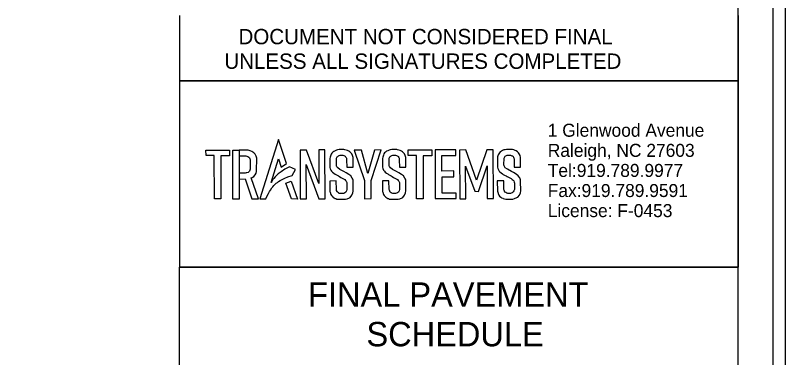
# Model space of a CAD drawing. Extents: x 958711 to 962106, y 831169 to 840840.
# Drawn here: x 960118.9 to 960394.8, y 833208.7 to 833331.2 of the extents above; entities that cross this region are included whole.
import ezdxf

# ---------------------------------------------------------------- set-up
doc = ezdxf.new("R2010")
doc.units = 0
for name, color, linetype in [('Old_Level_1', 7, 'Continuous'), ('Old_Level_2', 7, 'Continuous'), ('Old_Level_50', 7, 'Continuous'), ('Old_Level_58', 7, 'Continuous'), ('Sheet Plot Border Inside CELL', 7, 'Continuous'), ('Sheet Plot Border Outside CELL', 7, 'Continuous'), ('Sheet Sticker Exception Certification CELL', 7, 'Continuous'), ('Sheet Typical CELL', 7, 'Continuous')]:
    doc.layers.add(name, color=color, linetype=linetype)

msp = doc.modelspace()

# ---------------------------------------------------------------- linework, layer by layer
at = {"layer": 'Old_Level_1'}
for points in [[(960213.1, 833286.8), (960206.44, 833265.46), (960208.66, 833265.48), (960209, 833266.32), (960209.58, 833267.48), (960209.89, 833268.1), (960210.26, 833268.64), (960210.79, 833269.4), (960211.11, 833269.87), (960211.49, 833270.26), (960211.87, 833270.65), (960212.36, 833271.15), (960212.77, 833271.42), (960213.19, 833271.75), (960213.74, 833272.07), (960214.23, 833272.36), (960215.45, 833272.93), (960216.45, 833273.34), (960218.09, 833273.9), (960219.23, 833276.04), (960217.05, 833276.99), (960215.42, 833276.11), (960214.05, 833275.2), (960213.07, 833274.41), (960212.54, 833273.98), (960212.01, 833273.41), (960211.47, 833272.85), (960211.07, 833272.42), (960210.7, 833271.77), (960210.49, 833271.41), (960213.12, 833279.79), (960214.11, 833276.9), (960216.01, 833278.16)], [(960187.14, 833282.95), (960195.61, 833282.96), (960195.61, 833280.89), (960192.5, 833280.88), (960192.51, 833265.46), (960190.16, 833265.46), (960190.15, 833280.98), (960187.18, 833280.98)], [(960196.76, 833282.95), (960199.08, 833282.95), (960199.09, 833265.38), (960196.78, 833265.38)], [(960199.08, 833280.86), (960201.46, 833280.87), (960201.77, 833280.81), (960202.17, 833280.65), (960202.49, 833280.44), (960202.72, 833280.16), (960202.88, 833279.83), (960203, 833279.58), (960203, 833278.99), (960203.01, 833276.5), (960202.95, 833276.18), (960202.87, 833275.73), (960202.74, 833275.44), (960202.54, 833275.18), (960202.27, 833274.96), (960201.84, 833274.81), (960201.52, 833274.77), (960201.19, 833274.73), (960199.08, 833274.71), (960199.09, 833272.61), (960201.2, 833272.62), (960203.57, 833265.46), (960205.99, 833265.48), (960203.34, 833273.02), (960203.72, 833273.16), (960204.25, 833273.56), (960204.74, 833274.09), (960205.09, 833274.72), (960205.3, 833275.35), (960205.29, 833275.54), (960205.33, 833280.11), (960205.13, 833280.85), (960204.76, 833281.53), (960204.35, 833282), (960203.65, 833282.48), (960202.98, 833282.7), (960202.3, 833282.93), (960201.89, 833282.93), (960199.08, 833282.95)], [(960220.87, 833282.98), (960220.89, 833265.52), (960223.12, 833265.53), (960223.11, 833277.81), (960227.56, 833265.5), (960229.81, 833265.53), (960229.79, 833283.04), (960227.62, 833283.03), (960227.63, 833271.05), (960223.23, 833282.99)], [(960237.57, 833276.81), (960239.88, 833276.82), (960239.88, 833280.29), (960239.68, 833281), (960239.4, 833281.59), (960239.1, 833281.98), (960238.73, 833282.33), (960238.29, 833282.61), (960237.87, 833282.79), (960237.87, 833282.79), (960237.41, 833282.98), (960236.92, 833283.1), (960236.6, 833283.18), (960234.85, 833283.14), (960234.33, 833283.05), (960233.87, 833282.98), (960233.41, 833282.74), (960233, 833282.52), (960232.61, 833282.24), (960232.3, 833281.93), (960232.06, 833281.56), (960231.86, 833281.17), (960231.61, 833280.47), (960231.56, 833279.95), (960231.56, 833276.79), (960231.67, 833276.31), (960231.9, 833275.82), (960232.19, 833275.4), (960232.49, 833275.1), (960232.94, 833274.75), (960233.39, 833274.4), (960233.67, 833274.18), (960234.16, 833273.95), (960234.64, 833273.73), (960235.03, 833273.48), (960235.47, 833273.19), (960236, 833272.92), (960236.43, 833272.7), (960236.86, 833272.39), (960237.17, 833272.09), (960237.42, 833271.86), (960237.58, 833271.38), (960237.67, 833271.08), (960237.63, 833268.84), (960237.47, 833268.36), (960237.23, 833267.94), (960236.9, 833267.65), (960236.55, 833267.48), (960236.2, 833267.41), (960235.24, 833267.39), (960234.92, 833267.48), (960234.59, 833267.68), (960234.26, 833267.87), (960234.12, 833268.2), (960233.98, 833268.54), (960233.87, 833268.81), (960233.83, 833271.92), (960231.49, 833271.89), (960231.53, 833268.18), (960231.65, 833267.9), (960231.92, 833267.04), (960232.1, 833266.75), (960232.35, 833266.43), (960232.73, 833266.05), (960233.03, 833265.86), (960233.47, 833265.68), (960233.63, 833265.61), (960234.06, 833265.43), (960234.59, 833265.38), (960234.99, 833265.34), (960237.13, 833265.39), (960237.72, 833265.53), (960238.55, 833265.91), (960238.83, 833266.03), (960239.45, 833266.82), (960239.78, 833267.61), (960239.94, 833268.32), (960239.88, 833271.74), (960239.88, 833272.21), (960239.75, 833272.59), (960239.55, 833272.94), (960239.02, 833273.7), (960238.31, 833274.26), (960237.33, 833274.84), (960236.59, 833275.28), (960235.13, 833276.05), (960234.37, 833276.61), (960234.04, 833277.03), (960233.96, 833277.32), (960233.89, 833277.6), (960233.93, 833280.03), (960234.06, 833280.29), (960234.18, 833280.54), (960234.36, 833280.69), (960234.59, 833280.89), (960234.85, 833281), (960235.11, 833281.11), (960235.26, 833281.08), (960235.27, 833281.15), (960236.23, 833281.13), (960236.51, 833281.02), (960236.78, 833280.92), (960237.06, 833280.81), (960237.19, 833280.61), (960237.38, 833280.33), (960237.47, 833280.06), (960237.56, 833279.78), (960237.55, 833279.48)], [(960242.84, 833282.99), (960240.3, 833282.99), (960243.92, 833272.11), (960243.95, 833265.57), (960246.34, 833265.58), (960246.31, 833272.07), (960249.97, 833283.04), (960247.48, 833282.97), (960245.17, 833274.62)], [(960256.44, 833276.83), (960258.75, 833276.83), (960258.75, 833280.31), (960258.55, 833281.02), (960258.27, 833281.6), (960257.97, 833282), (960257.6, 833282.35), (960257.16, 833282.63), (960256.74, 833282.8), (960256.74, 833282.8), (960256.28, 833283), (960255.8, 833283.12), (960255.48, 833283.2), (960253.73, 833283.16), (960253.2, 833283.07), (960252.74, 833282.99), (960252.28, 833282.75), (960251.88, 833282.54), (960251.48, 833282.26), (960251.17, 833281.94), (960250.93, 833281.58), (960250.73, 833281.18), (960250.48, 833280.49), (960250.43, 833279.97), (960250.43, 833276.8), (960250.54, 833276.33), (960250.77, 833275.83), (960251.06, 833275.42), (960251.36, 833275.11), (960251.81, 833274.76), (960252.26, 833274.42), (960252.55, 833274.2), (960253.03, 833273.97), (960253.51, 833273.75), (960253.9, 833273.49), (960254.34, 833273.21), (960254.87, 833272.94), (960255.31, 833272.72), (960255.74, 833272.41), (960256.04, 833272.11), (960256.3, 833271.87), (960256.45, 833271.39), (960256.54, 833271.1), (960256.51, 833268.86), (960256.35, 833268.37), (960256.1, 833267.95), (960255.77, 833267.66), (960255.42, 833267.5), (960255.08, 833267.43), (960254.12, 833267.41), (960253.79, 833267.5), (960253.46, 833267.69), (960253.14, 833267.89), (960252.99, 833268.22), (960252.85, 833268.56), (960252.74, 833268.82), (960252.7, 833271.94), (960250.36, 833271.91), (960250.41, 833268.2), (960250.52, 833267.92), (960250.8, 833267.06), (960250.97, 833266.76), (960251.22, 833266.44), (960251.6, 833266.07), (960251.91, 833265.88), (960252.34, 833265.69), (960252.5, 833265.63), (960252.93, 833265.45), (960253.47, 833265.39), (960253.86, 833265.35), (960256, 833265.41), (960256.59, 833265.55), (960257.42, 833265.92), (960257.7, 833266.05), (960258.32, 833266.84), (960258.66, 833267.63), (960258.81, 833268.34), (960258.76, 833271.76), (960258.75, 833272.23), (960258.62, 833272.61), (960258.43, 833272.96), (960257.89, 833273.72), (960257.18, 833274.28), (960256.2, 833274.86), (960255.46, 833275.3), (960254, 833276.07), (960253.24, 833276.63), (960252.91, 833277.05), (960252.84, 833277.33), (960252.76, 833277.62), (960252.8, 833280.05), (960252.93, 833280.3), (960253.05, 833280.56), (960253.23, 833280.71), (960253.46, 833280.91), (960253.72, 833281.02), (960253.98, 833281.12), (960254.13, 833281.09), (960254.14, 833281.17), (960255.1, 833281.15), (960255.38, 833281.04), (960255.66, 833280.93), (960255.93, 833280.82), (960256.06, 833280.63), (960256.25, 833280.35), (960256.34, 833280.08), (960256.43, 833279.8), (960256.42, 833279.5)], [(960259.6, 833283.02), (960268.07, 833283.03), (960268.07, 833280.95), (960264.96, 833280.95), (960264.97, 833265.53), (960262.62, 833265.53), (960262.61, 833281.05), (960259.63, 833281.05)], [(960276.67, 833283.03), (960269.28, 833283.02), (960269.3, 833265.59), (960276.77, 833265.6), (960276.77, 833267.57), (960271.73, 833267.57), (960271.72, 833273.41), (960275.94, 833273.41), (960275.93, 833275.49), (960271.68, 833275.48), (960271.68, 833280.98), (960276.69, 833280.99)], [(960284.05, 833272.18), (960280.23, 833283.1), (960278.02, 833282.99), (960278.11, 833265.53), (960280.22, 833265.54), (960280.16, 833277.22), (960283.43, 833268.23), (960284.78, 833268.2), (960287.84, 833277.33), (960287.89, 833265.61), (960290.17, 833265.62), (960290.1, 833283.04), (960287.8, 833283.03)], [(960297.57, 833276.87), (960299.88, 833276.87), (960299.88, 833280.35), (960299.69, 833281.05), (960299.4, 833281.64), (960299.11, 833282.03), (960298.74, 833282.38), (960298.3, 833282.67), (960297.87, 833282.84), (960297.87, 833282.84), (960297.41, 833283.04), (960296.93, 833283.16), (960296.61, 833283.24), (960294.86, 833283.2), (960294.33, 833283.11), (960293.87, 833283.03), (960293.41, 833282.79), (960293.01, 833282.58), (960292.61, 833282.3), (960292.3, 833281.98), (960292.06, 833281.62), (960291.87, 833281.22), (960291.61, 833280.53), (960291.56, 833280.01), (960291.56, 833276.84), (960291.68, 833276.37), (960291.91, 833275.87), (960292.19, 833275.46), (960292.49, 833275.15), (960292.94, 833274.8), (960293.39, 833274.46), (960293.68, 833274.24), (960294.16, 833274.01), (960294.65, 833273.79), (960295.04, 833273.53), (960295.48, 833273.25), (960296, 833272.98), (960296.44, 833272.76), (960296.87, 833272.45), (960297.18, 833272.15), (960297.43, 833271.91), (960297.58, 833271.43), (960297.67, 833271.13), (960297.64, 833268.9), (960297.48, 833268.41), (960297.23, 833267.99), (960296.91, 833267.7), (960296.55, 833267.54), (960296.21, 833267.47), (960295.25, 833267.45), (960294.93, 833267.54), (960294.6, 833267.73), (960294.27, 833267.93), (960294.13, 833268.26), (960293.98, 833268.6), (960293.87, 833268.86), (960293.83, 833271.98), (960291.5, 833271.95), (960291.54, 833268.24), (960291.66, 833267.96), (960291.93, 833267.09), (960292.1, 833266.8), (960292.36, 833266.48), (960292.74, 833266.11), (960293.04, 833265.92), (960293.48, 833265.73), (960293.63, 833265.67), (960294.06, 833265.48), (960294.6, 833265.43), (960294.99, 833265.39), (960297.13, 833265.45), (960297.73, 833265.59), (960298.55, 833265.96), (960298.83, 833266.09), (960299.45, 833266.88), (960299.79, 833267.67), (960299.94, 833268.38), (960299.89, 833271.8), (960299.88, 833272.27), (960299.75, 833272.65), (960299.56, 833273), (960299.02, 833273.76), (960298.31, 833274.32), (960297.34, 833274.9), (960296.59, 833275.34), (960295.13, 833276.11), (960294.37, 833276.67), (960294.05, 833277.09), (960293.97, 833277.37), (960293.89, 833277.66), (960293.94, 833280.09), (960294.06, 833280.34), (960294.19, 833280.6), (960294.36, 833280.75), (960294.59, 833280.95), (960294.85, 833281.05), (960295.11, 833281.16), (960295.26, 833281.13), (960295.27, 833281.21), (960296.23, 833281.19), (960296.51, 833281.08), (960296.79, 833280.97), (960297.07, 833280.86), (960297.19, 833280.67), (960297.38, 833280.39), (960297.47, 833280.11), (960297.56, 833279.84), (960297.56, 833279.53)], [(960215.72, 833271.1), (960217.63, 833271.86), (960219.9, 833265.42), (960217.8, 833265.5)]]:
    msp.add_lwpolyline(points, close=True, dxfattribs=at)
at = {"layer": 'Old_Level_50'}
for p, q in [((960177.74, 833241.02), (960377.79, 833241.02)), ((960177.74, 832768.72), (960177.74, 833241.02))]:
    msp.add_line(p, q, dxfattribs=at)
at = {"layer": 'Old_Level_58'}
msp.add_lwpolyline([(960177.75, 833307.72), (960377.8, 833307.72), (960377.8, 833241.02), (960177.75, 833241.02)], close=True, dxfattribs=at)
at = {"layer": 'Sheet Plot Border Inside CELL'}
msp.add_lwpolyline([(960390.3, 833471.32), (958723.8, 833471.32), (958723.8, 832416.22), (960390.3, 832416.22)], close=True, dxfattribs=at)
at = {"layer": 'Sheet Plot Border Outside CELL'}
msp.add_lwpolyline([(960394.8, 833493.77), (958710.8, 833493.77), (958710.8, 832393.77), (960394.8, 832393.77)], close=True, dxfattribs=at)
at = {"layer": 'Sheet Sticker Exception Certification CELL'}
for p, q in [((960177.75, 833307.72), (960177.75, 833331.22)), ((960377.79, 833331.2), (960377.79, 833307.7)), ((960377.79, 833307.72), (960177.75, 833307.72))]:
    msp.add_line(p, q, dxfattribs=at)
at = {"layer": 'Sheet Typical CELL'}
msp.add_lwpolyline([(960377.8, 833468.77), (958877.8, 833468.77), (958877.8, 832418.77), (960377.8, 832418.77)], close=True, dxfattribs=at)

# ---------------------------------------------------------------- texts
at = {"layer": 'Old_Level_2'}
for s, p in [('1 Glenwood Avenue', (960309.6, 833287.75)), ('Raleigh, NC 27603', (960309.6, 833280.55)), ('Tel:919.789.9977 ', (960309.6, 833273.36)), ('Fax:919.789.9591', (960309.6, 833266.16)), ('License: F-0453', (960309.6, 833258.97))]:
    msp.add_text(s, height=4.6576, rotation=360, dxfattribs=at).set_placement(p)
at = {"layer": 'Old_Level_50'}
for s, height, p in [('FINAL PAVEMENT', 8.7206, (960223.74, 833226.86)), ('SCHEDULE', 8.721, (960244.65, 833212.69))]:
    msp.add_text(s, height=height, dxfattribs=at).set_placement(p)
at = {"layer": 'Sheet Sticker Exception Certification CELL'}
for s, p in [('DOCUMENT NOT CONSIDERED FINAL', (960198.82, 833320.87)), ('UNLESS ALL SIGNATURES COMPLETED', (960193.75, 833312.07))]:
    msp.add_text(s, height=5.5, dxfattribs=at).set_placement(p)

doc.saveas('drawing.dxf')
